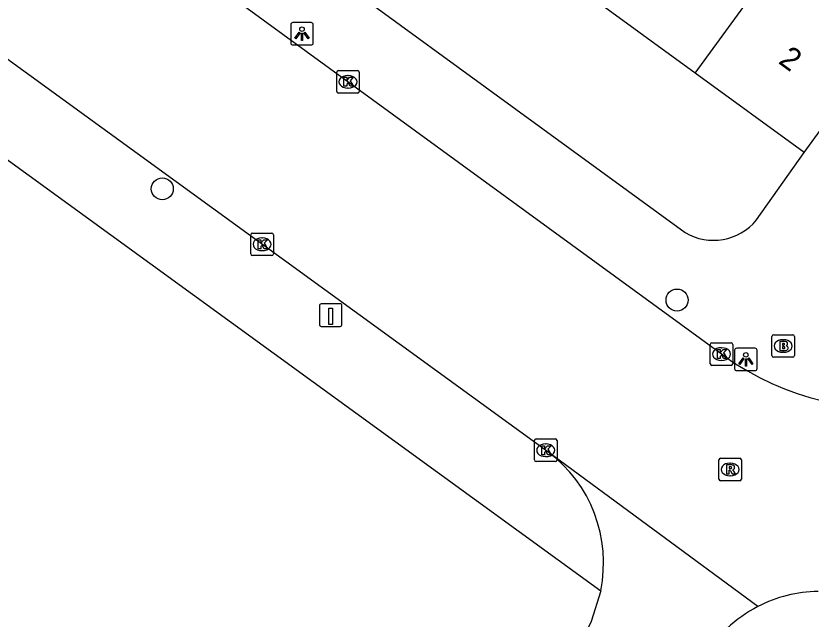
# Model space of a CAD drawing. Extents: x 159675 to 160530, y 382179 to 382901.
# Drawn here: x 160046.7 to 160081.98, y 382321.97 to 382348.72 of the extents above; entities that cross this region are included whole.
import ezdxf

# ---------------------------------------------------------------- set-up
doc = ezdxf.new("R2010")
doc.units = 0
for name, color, linetype in [('IMGEO_Boom', 7, 'Continuous'), ('IMGEO_Brandkraan', 7, 'Continuous'), ('IMGEO_Kolk', 7, 'Continuous'), ('IMGEO_Laadpaal', 7, 'Continuous'), ('IMGEO_Lichtpunt', 7, 'Continuous'), ('IMGEO_Pand', 7, 'Continuous'), ('IMGEO_Pand_nummerreeks', 7, 'Continuous'), ('IMGEO_Rijbaan_lokaal_gesloten', 7, 'Continuous'), ('IMGEO_Rijbaan_lokaal_open', 7, 'Continuous'), ('IMGEO_Rioolput', 7, 'Continuous'), ('IMGEO_Voetpad_open', 7, 'Continuous')]:
    doc.layers.add(name, color=color, linetype=linetype)

msp = doc.modelspace()

# ---------------------------------------------------------------- linework, layer by layer
at = {"layer": 'IMGEO_Boom'}
for centre in [(160053.196, 382341.054), (160076.034, 382336.119)]:
    msp.add_circle(centre, 0.489, dxfattribs=at)
at = {"layer": 'IMGEO_Brandkraan'}
for p, q in [((160080.317, 382334.583), (160081.169, 382334.583)), ((160080.242, 382333.657), (160080.242, 382334.509)), ((160080.73, 382334.363), (160080.755, 382334.363)), ((160081.243, 382334.509), (160081.243, 382333.657)), ((160081.169, 382333.583), (160080.317, 382333.583)), ((160080.753, 382333.803), (160080.728, 382333.803))]:
    msp.add_line(p, q, dxfattribs=at)
for points in [[(160080.317, 382334.583), (160081.169, 382334.583)], [(160080.242, 382333.657), (160080.242, 382334.509)], [(160080.59, 382334.283), (160080.59, 382333.883), (160080.803, 382333.883)], [(160080.821, 382334.283), (160080.59, 382334.283)], [(160080.769, 382334.202), (160080.715, 382334.202), (160080.715, 382334.126)], [(160081.243, 382334.509), (160081.243, 382333.657)], [(160080.715, 382334.126), (160080.768, 382334.126)], [(160080.777, 382334.05), (160080.715, 382334.05), (160080.715, 382333.969)], [(160080.715, 382333.969), (160080.777, 382333.969)], [(160081.169, 382333.583), (160080.317, 382333.583)]]:
    msp.add_lwpolyline(points, dxfattribs=at)
for centre, radius, start, end in [((160080.319, 382334.507), 0.0765, 91.552, 178.448), ((160080.319, 382334.507), 0.0765, 91.552, 178.448), ((160081.167, 382334.507), 0.0765, 1.552, 88.448), ((160081.167, 382334.507), 0.0765, 1.552, 88.448), ((160080.77, 382334.164), 0.0379, 267.8285, 90.9355), ((160080.825, 382334.138), 0.145, 59.4692, 91.5367), ((160080.85, 382334.185), 0.0922, 285.5137, 58.1501), ((160080.778, 382334.009), 0.0404, 269.8759, 90.5077), ((160080.809, 382334.134), 0.251, 268.6676, 293.5347), ((160080.855, 382333.993), 0.105, 301.3115, 78.989), ((160080.319, 382333.659), 0.0765, 181.552, 268.448), ((160080.319, 382333.659), 0.0765, 181.552, 268.448), ((160081.167, 382333.659), 0.0765, 271.552, 358.448), ((160081.167, 382333.659), 0.0765, 271.552, 358.448)]:
    msp.add_arc(centre, radius, start, end, dxfattribs=at)
for centre, major_axis, ratio, start_param, end_param in [((160080.729, 382334.083), (-0.387, 0.002), 0.722429, 4.712389, 7.853982), ((160080.754, 382334.083), (-0.39, 0.002), 0.717154, 1.570796, 4.712389)]:
    msp.add_ellipse(centre, major_axis=major_axis, ratio=ratio, start_param=start_param, end_param=end_param, dxfattribs=at)
at = {"layer": 'IMGEO_Kolk'}
for p, q in [((160060.933, 382345.374), (160060.933, 382346.226)), ((160061.008, 382346.3), (160061.86, 382346.3)), ((160061.934, 382346.226), (160061.934, 382345.374)), ((160061.421, 382346.08), (160061.446, 382346.08)), ((160061.444, 382345.52), (160061.419, 382345.52)), ((160061.86, 382345.3), (160061.008, 382345.3)), ((160057.123, 382338.168), (160057.123, 382339.02)), ((160057.198, 382339.094), (160058.05, 382339.094)), ((160057.611, 382338.874), (160057.636, 382338.874)), ((160058.124, 382339.02), (160058.124, 382338.168)), ((160058.05, 382338.094), (160057.198, 382338.094)), ((160057.634, 382338.314), (160057.609, 382338.314)), ((160077.582, 382334.225), (160078.434, 382334.225)), ((160077.507, 382333.299), (160077.507, 382334.151)), ((160077.995, 382334.005), (160078.02, 382334.005)), ((160078.508, 382334.151), (160078.508, 382333.299)), ((160078.434, 382333.225), (160077.582, 382333.225)), ((160078.018, 382333.445), (160077.993, 382333.445)), ((160069.707, 382329.035), (160069.707, 382329.887)), ((160069.782, 382329.961), (160070.634, 382329.961)), ((160070.195, 382329.741), (160070.22, 382329.741)), ((160070.708, 382329.887), (160070.708, 382329.035)), ((160070.634, 382328.961), (160069.782, 382328.961)), ((160070.218, 382329.181), (160070.193, 382329.181))]:
    msp.add_line(p, q, dxfattribs=at)
for points in [[(160060.933, 382345.374), (160060.933, 382346.226)], [(160061.008, 382346.3), (160061.86, 382346.3)], [(160061.934, 382346.226), (160061.934, 382345.374)], [(160061.254, 382346), (160061.377, 382346), (160061.377, 382345.849), (160061.507, 382346), (160061.671, 382346), (160061.525, 382345.849), (160061.678, 382345.6), (160061.526, 382345.6), (160061.441, 382345.764), (160061.377, 382345.697), (160061.377, 382345.6), (160061.254, 382345.6), (160061.254, 382346)], [(160061.86, 382345.3), (160061.008, 382345.3)], [(160057.123, 382338.168), (160057.123, 382339.02)], [(160057.198, 382339.094), (160058.05, 382339.094)], [(160057.444, 382338.794), (160057.567, 382338.794), (160057.567, 382338.643), (160057.697, 382338.794), (160057.861, 382338.794), (160057.715, 382338.643), (160057.868, 382338.394), (160057.716, 382338.394), (160057.631, 382338.558), (160057.567, 382338.491), (160057.567, 382338.394), (160057.444, 382338.394), (160057.444, 382338.794)], [(160058.124, 382339.02), (160058.124, 382338.168)], [(160058.05, 382338.094), (160057.198, 382338.094)], [(160077.582, 382334.225), (160078.434, 382334.225)], [(160077.507, 382333.299), (160077.507, 382334.151)], [(160077.828, 382333.925), (160077.951, 382333.925), (160077.951, 382333.774), (160078.081, 382333.925), (160078.245, 382333.925), (160078.099, 382333.774), (160078.252, 382333.525), (160078.1, 382333.525), (160078.015, 382333.689), (160077.951, 382333.622), (160077.951, 382333.525), (160077.828, 382333.525), (160077.828, 382333.925)], [(160078.508, 382334.151), (160078.508, 382333.299)], [(160078.434, 382333.225), (160077.582, 382333.225)], [(160069.707, 382329.035), (160069.707, 382329.887)], [(160069.782, 382329.961), (160070.634, 382329.961)], [(160070.028, 382329.661), (160070.151, 382329.661), (160070.151, 382329.51), (160070.281, 382329.661), (160070.445, 382329.661), (160070.299, 382329.51), (160070.452, 382329.261), (160070.3, 382329.261), (160070.215, 382329.425), (160070.151, 382329.358), (160070.151, 382329.261), (160070.028, 382329.261), (160070.028, 382329.661)], [(160070.708, 382329.887), (160070.708, 382329.035)], [(160070.634, 382328.961), (160069.782, 382328.961)]]:
    msp.add_lwpolyline(points, dxfattribs=at)
for centre, start, end in [((160061.01, 382346.224), 91.552, 178.448), ((160061.01, 382346.224), 91.552, 178.448), ((160061.858, 382346.224), 1.552, 88.448), ((160061.858, 382346.224), 1.552, 88.448), ((160061.01, 382345.376), 181.552, 268.448), ((160061.01, 382345.376), 181.552, 268.448), ((160061.858, 382345.376), 271.552, 358.448), ((160061.858, 382345.376), 271.552, 358.448), ((160057.2, 382339.018), 91.552, 178.448), ((160057.2, 382339.018), 91.552, 178.448), ((160058.048, 382339.018), 1.552, 88.448), ((160058.048, 382339.018), 1.552, 88.448), ((160057.2, 382338.17), 181.552, 268.448), ((160057.2, 382338.17), 181.552, 268.448), ((160058.048, 382338.17), 271.552, 358.448), ((160058.048, 382338.17), 271.552, 358.448), ((160077.584, 382334.149), 91.552, 178.448), ((160077.584, 382334.149), 91.552, 178.448), ((160078.432, 382334.149), 1.552, 88.448), ((160078.432, 382334.149), 1.552, 88.448), ((160077.584, 382333.301), 181.552, 268.448), ((160077.584, 382333.301), 181.552, 268.448), ((160078.432, 382333.301), 271.552, 358.448), ((160078.432, 382333.301), 271.552, 358.448), ((160069.784, 382329.885), 91.552, 178.448), ((160069.784, 382329.885), 91.552, 178.448), ((160070.632, 382329.885), 1.552, 88.448), ((160070.632, 382329.885), 1.552, 88.448), ((160069.784, 382329.037), 181.552, 268.448), ((160069.784, 382329.037), 181.552, 268.448), ((160070.632, 382329.037), 271.552, 358.448), ((160070.632, 382329.037), 271.552, 358.448)]:
    msp.add_arc(centre, 0.0765, start, end, dxfattribs=at)
for centre, major_axis, ratio, start_param, end_param in [((160061.42, 382345.8), (-0.387, 0.002), 0.722429, 4.712389, 7.853982), ((160061.445, 382345.8), (-0.39, 0.002), 0.717154, 1.570796, 4.712389), ((160057.61, 382338.594), (-0.387, 0.002), 0.722429, 4.712389, 7.853982), ((160057.635, 382338.594), (-0.39, 0.002), 0.717154, 1.570796, 4.712389), ((160077.994, 382333.725), (-0.387, 0.002), 0.722429, 4.712389, 7.853982), ((160078.019, 382333.725), (-0.39, 0.002), 0.717154, 1.570796, 4.712389), ((160070.194, 382329.461), (-0.387, 0.002), 0.722429, 4.712389, 7.853982), ((160070.219, 382329.461), (-0.39, 0.002), 0.717154, 1.570796, 4.712389)]:
    msp.add_ellipse(centre, major_axis=major_axis, ratio=ratio, start_param=start_param, end_param=end_param, dxfattribs=at)
at = {"layer": 'IMGEO_Laadpaal'}
for p, q in [((160060.167, 382335.87), (160060.167, 382335.029)), ((160060.167, 382335.87), (160060.167, 382335.029)), ((160061.083, 382335.954), (160060.242, 382335.954)), ((160061.083, 382335.954), (160060.242, 382335.954)), ((160061.167, 382335.038), (160061.167, 382335.879)), ((160061.167, 382335.038), (160061.167, 382335.879)), ((160060.251, 382334.954), (160061.092, 382334.954)), ((160060.251, 382334.954), (160061.092, 382334.954))]:
    msp.add_line(p, q, dxfattribs=at)
msp.add_lwpolyline([(160060.582, 382335.767), (160060.742, 382335.767), (160060.742, 382335.034), (160060.582, 382335.034), (160060.582, 382335.767)], dxfattribs=at)
for centre, start, end in [((160060.245, 382335.876), 92.4484, 184.2845), ((160060.245, 382335.876), 92.4484, 184.2845), ((160061.089, 382335.876), 2.4484, 94.2845), ((160061.089, 382335.876), 2.4484, 94.2845), ((160060.245, 382335.032), 182.4484, 274.2845), ((160060.245, 382335.032), 182.4484, 274.2845), ((160061.089, 382335.032), 272.4484, 4.2845), ((160061.089, 382335.032), 272.4484, 4.2845)]:
    msp.add_arc(centre, 0.0779, start, end, dxfattribs=at)
at = {"layer": 'IMGEO_Lichtpunt'}
for p, q in [((160058.895, 382348.335), (160058.895, 382347.528)), ((160058.895, 382348.335), (160058.895, 382347.528)), ((160059.797, 382348.43), (160058.989, 382348.43)), ((160059.797, 382348.43), (160058.989, 382348.43)), ((160059.891, 382347.528), (160059.891, 382348.335)), ((160059.891, 382347.528), (160059.891, 382348.335)), ((160058.989, 382347.434), (160059.797, 382347.434)), ((160058.989, 382347.434), (160059.797, 382347.434)), ((160078.59, 382333.892), (160078.59, 382333.085)), ((160078.59, 382333.892), (160078.59, 382333.085)), ((160079.492, 382333.987), (160078.684, 382333.987)), ((160079.492, 382333.987), (160078.684, 382333.987)), ((160079.586, 382333.085), (160079.586, 382333.892)), ((160079.586, 382333.085), (160079.586, 382333.892)), ((160078.684, 382332.991), (160079.492, 382332.991)), ((160078.684, 382332.991), (160079.492, 382332.991))]:
    msp.add_line(p, q, dxfattribs=at)
for points in [[(160059.269, 382347.999), (160059.308, 382347.971), (160059.12, 382347.709), (160059.082, 382347.736), (160059.269, 382347.999)], [(160059.481, 382347.971), (160059.519, 382347.998), (160059.706, 382347.736), (160059.667, 382347.708), (160059.481, 382347.971)], [(160059.371, 382347.951), (160059.418, 382347.951), (160059.418, 382347.629), (160059.371, 382347.629), (160059.371, 382347.951)], [(160078.964, 382333.556), (160079.003, 382333.528), (160078.815, 382333.266), (160078.777, 382333.293), (160078.964, 382333.556)], [(160079.066, 382333.508), (160079.113, 382333.508), (160079.113, 382333.186), (160079.066, 382333.186), (160079.066, 382333.508)], [(160079.176, 382333.528), (160079.214, 382333.555), (160079.401, 382333.293), (160079.362, 382333.265), (160079.176, 382333.528)]]:
    msp.add_lwpolyline(points, dxfattribs=at)
for centre in [(160059.394, 382348.133), (160079.089, 382333.69)]:
    msp.add_circle(centre, 0.0994, dxfattribs=at)
for centre, start, end in [((160058.989, 382348.335), 90, 180), ((160058.989, 382348.335), 90, 180), ((160059.797, 382348.335), 0, 90), ((160059.797, 382348.335), 0, 90), ((160058.989, 382347.528), 180, 270), ((160058.989, 382347.528), 180, 270), ((160059.797, 382347.528), 270, 0), ((160059.797, 382347.528), 270, 360), ((160078.684, 382333.892), 90, 180), ((160078.684, 382333.892), 90, 180), ((160079.492, 382333.892), 0, 90), ((160079.492, 382333.892), 0, 90), ((160078.684, 382333.085), 180, 270), ((160078.684, 382333.085), 180, 270), ((160079.492, 382333.085), 270, 0), ((160079.492, 382333.085), 270, 360)]:
    msp.add_arc(centre, 0.0946, start, end, dxfattribs=at)
at = {"layer": 'IMGEO_Pand'}
for points in [[(160076.842, 382346.187), (160081.558, 382352.662)], [(160076.842, 382346.187), (160071.833, 382349.837)], [(160081.673, 382342.668), (160084.391, 382346.399)], [(160081.673, 382342.668), (160076.842, 382346.187)]]:
    msp.add_lwpolyline(points, dxfattribs=at)
at = {"layer": 'IMGEO_Rijbaan_lokaal_gesloten'}
for points in [[(160078.11, 382333.649), (160000, 382390.554), (159999.175, 382391.156)], [(160070.304, 382329.392), (160045.468, 382347.417), (160045.029, 382347.737)], [(160079.622, 382322.53), (160070.304, 382329.392)]]:
    msp.add_lwpolyline(points, dxfattribs=at)
for centre, radius, start, end in [((160085.374, 382343.782), 12.468, 234.3657, 322.1728), ((160082.394, 382317.149), 6.053, 90.9811, 117.253)]:
    msp.add_arc(centre, radius, start, end, dxfattribs=at)
at = {"layer": 'IMGEO_Rijbaan_lokaal_open'}
msp.add_lwpolyline([(160072.647, 382323.232), (160072.224, 382321.861), (160071.602, 382320.568), (160069.876, 382317.999)], dxfattribs=at)
for centre, radius, start, end in [((160066.639, 382324.472), 6.135, 348.3371, 53.3123), ((160082.399, 382317.141), 6.062, 117.2616, 148.9706)]:
    msp.add_arc(centre, radius, start, end, dxfattribs=at)
at = {"layer": 'IMGEO_Rioolput'}
for p, q in [((160077.891, 382328.183), (160077.891, 382329.035)), ((160077.966, 382329.109), (160078.818, 382329.109)), ((160078.892, 382329.035), (160078.892, 382328.183)), ((160078.379, 382328.889), (160078.404, 382328.889)), ((160078.402, 382328.329), (160078.377, 382328.329)), ((160078.818, 382328.109), (160077.966, 382328.109))]:
    msp.add_line(p, q, dxfattribs=at)
for points in [[(160077.891, 382328.183), (160077.891, 382329.035)], [(160077.966, 382329.109), (160078.818, 382329.109)], [(160078.892, 382329.035), (160078.892, 382328.183)], [(160078.48, 382328.807), (160078.228, 382328.809), (160078.228, 382328.409)], [(160078.228, 382328.409), (160078.352, 382328.409), (160078.352, 382328.571), (160078.363, 382328.571)], [(160078.406, 382328.728), (160078.352, 382328.728), (160078.352, 382328.647)], [(160078.352, 382328.647), (160078.404, 382328.647)], [(160078.41, 382328.542), (160078.481, 382328.409), (160078.621, 382328.409), (160078.556, 382328.535)], [(160078.818, 382328.109), (160077.966, 382328.109)]]:
    msp.add_lwpolyline(points, dxfattribs=at)
for centre, radius, start, end in [((160077.968, 382329.033), 0.0765, 91.552, 178.448), ((160077.968, 382329.033), 0.0765, 91.552, 178.448), ((160078.816, 382329.033), 0.0765, 1.552, 88.448), ((160078.816, 382329.033), 0.0765, 1.552, 88.448), ((160078.362, 382328.518), 0.0533, 26.0293, 88.6989), ((160078.388, 382328.836), 0.19, 274.7715, 282.9687), ((160078.412, 382328.632), 0.0964, 77.0061, 93.1865), ((160078.426, 382328.689), 0.0378, 276.6634, 79.6772), ((160078.479, 382328.697), 0.109, 350.3612, 89.416), ((160078.477, 382328.697), 0.112, 277.5842, 350.9817), ((160078.461, 382328.482), 0.108, 29.5134, 73.7905), ((160077.968, 382328.185), 0.0765, 181.552, 268.448), ((160077.968, 382328.185), 0.0765, 181.552, 268.448), ((160078.816, 382328.185), 0.0765, 271.552, 358.448), ((160078.816, 382328.185), 0.0765, 271.552, 358.448)]:
    msp.add_arc(centre, radius, start, end, dxfattribs=at)
for centre, major_axis, ratio, start_param, end_param in [((160078.378, 382328.609), (-0.387, 0.002), 0.722429, 4.712389, 7.853982), ((160078.403, 382328.609), (-0.39, 0.002), 0.717154, 1.570796, 4.712389)]:
    msp.add_ellipse(centre, major_axis=major_axis, ratio=ratio, start_param=start_param, end_param=end_param, dxfattribs=at)
at = {"layer": 'IMGEO_Voetpad_open'}
for points in [[(160053.693, 382355.653), (160076.39, 382339.118)], [(160045.381, 382343.017), (160072.647, 382323.232)], [(160079.558, 382339.675), (160081.673, 382342.668)]]:
    msp.add_lwpolyline(points, dxfattribs=at)
msp.add_arc((160077.651, 382341.234), 2.463, 239.2141, 320.7296, dxfattribs=at)

# ---------------------------------------------------------------- texts
at = {"layer": 'IMGEO_Pand_nummerreeks'}
msp.add_text('2', height=1, rotation=323.9266, dxfattribs=at).set_placement((160080.487, 382346.65))

doc.saveas('drawing.dxf')
